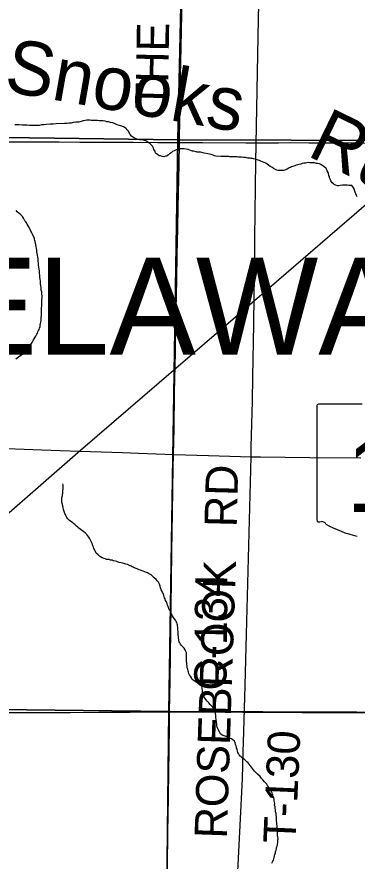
# Model space of a CAD drawing. Extents: x 2.4 to 73.1, y 4.5 to 25.6.
# Drawn here: x 44.45 to 44.749, y 22.992 to 23.734 of the extents above; entities that cross this region are included whole.
import ezdxf

# ---------------------------------------------------------------- set-up
doc = ezdxf.new("R2010")
doc.units = 0
for name, color, linetype in [('GM_X_County_Road', 7, 'Continuous'), ('GM_X_County_Road_Text', 7, 'Continuous'), ('GM_X_Minor_River', 7, 'Continuous'), ('GM_X_Minor_River_Text', 7, 'Continuous'), ('GM_X_Rail_Line', 7, 'Continuous'), ('GM_X_Section', 7, 'Continuous'), ('GM_X_State_Route', 7, 'Continuous'), ('GM_X_State_Shield', 7, 'Continuous'), ('GM_X_Township_Road', 7, 'Continuous'), ('GM_X_Township_Road_Text', 7, 'Continuous'), ('GM_X_Township_Text', 7, 'Continuous')]:
    doc.layers.add(name, color=color, linetype=linetype)

msp = doc.modelspace()

# ---------------------------------------------------------------- linework, layer by layer
at = {"layer": 'GM_X_County_Road'}
for points in [[(44.59297, 23.62367), (44.59378, 23.66968), (44.59449, 23.7076), (44.59537, 23.75142), (44.59592, 23.77628), (44.59642, 23.80208), (44.59692, 23.82787), (44.59762, 23.86766), (44.59775, 23.87542)], [(44.5844, 23.12277), (44.58487, 23.15034), (44.58544, 23.19417), (44.58609, 23.23831), (44.58641, 23.26348), (44.58692, 23.29829), (44.58765, 23.33776), (44.58828, 23.37195), (44.58874, 23.40365), (44.58942, 23.43939), (44.58999, 23.46643), (44.59045, 23.4888), (44.59073, 23.50372), (44.59105, 23.52454), (44.59161, 23.54824), (44.59203, 23.5665), (44.59247, 23.59167), (44.59264, 23.60411), (44.59297, 23.62367)], [(44.57799, 22.72511), (44.57815, 22.7333), (44.57841, 22.76003), (44.57868, 22.78488), (44.57901, 22.81501), (44.5795, 22.84111), (44.5798, 22.86194), (44.58017, 22.87467), (44.58038, 22.88866), (44.58097, 22.91943), (44.58134, 22.94119), (44.58175, 22.962), (44.58209, 22.97661), (44.58281, 23.01017), (44.5829, 23.01826), (44.58317, 23.03037), (44.58345, 23.04871), (44.58368, 23.06923), (44.58417, 23.10932), (44.5844, 23.12277)]]:
    msp.add_lwpolyline(points, dxfattribs=at)
at = {"layer": 'GM_X_Minor_River'}
for points in [[(44.61054, 23.61512), (44.60864, 23.61534), (44.60769, 23.61554), (44.60656, 23.61575), (44.60542, 23.61596), (44.60447, 23.61616), (44.60353, 23.61637), (44.6022, 23.61696), (44.60069, 23.61755), (44.59899, 23.61796), (44.59728, 23.61818), (44.59614, 23.6182), (44.59481, 23.61822), (44.59347, 23.61824), (44.59233, 23.61788), (44.59137, 23.6177), (44.59003, 23.61715), (44.5885, 23.61642), (44.58697, 23.61568), (44.58562, 23.61456), (44.58427, 23.61364), (44.58312, 23.6127), (44.58158, 23.61178), (44.58063, 23.6116), (44.57929, 23.61125), (44.57777, 23.61127), (44.57645, 23.61186), (44.57512, 23.61207), (44.57361, 23.61305), (44.57211, 23.6144), (44.57157, 23.61612), (44.57045, 23.61765), (44.57028, 23.6188), (44.56936, 23.62052), (44.56842, 23.6213), (44.5673, 23.62245), (44.56598, 23.62342), (44.56448, 23.62459), (44.56354, 23.62517), (44.5624, 23.62557), (44.56051, 23.62598), (44.55918, 23.626), (44.55785, 23.62621), (44.55633, 23.62643), (44.55482, 23.62702), (44.55369, 23.62761), (44.55274, 23.62819), (44.5518, 23.62859), (44.55086, 23.62936), (44.54974, 23.63071), (44.54789, 23.63397), (44.54715, 23.63493), (44.54621, 23.6359), (44.54527, 23.63667), (44.54377, 23.63764), (44.54244, 23.63804), (44.54111, 23.63826), (44.54017, 23.63865), (44.53828, 23.63925), (44.53639, 23.64023), (44.53431, 23.64102), (44.53242, 23.64143), (44.53071, 23.64184), (44.52919, 23.64205), (44.52768, 23.64246), (44.52597, 23.64268), (44.52426, 23.64289), (44.52255, 23.64292), (44.52103, 23.64313), (44.51913, 23.64316), (44.51818, 23.64318), (44.51723, 23.6432), (44.51533, 23.64323), (44.51419, 23.64324), (44.51286, 23.64326), (44.51153, 23.64329), (44.51, 23.64312), (44.50847, 23.64276), (44.50656, 23.64223), (44.50465, 23.64169), (44.5018, 23.64154), (44.4997, 23.6412), (44.49779, 23.64085), (44.49608, 23.64068), (44.49417, 23.64052), (44.49208, 23.64037), (44.48466, 23.64029), (44.48199, 23.63996), (44.47933, 23.63981), (44.47609, 23.63948), (44.47381, 23.63933), (44.47171, 23.63917), (44.46961, 23.63882), (44.46733, 23.63867), (44.46524, 23.6387), (44.46333, 23.63873), (44.46124, 23.63877), (44.45916, 23.63899), (44.45687, 23.63903), (44.45459, 23.63906), (44.45193, 23.6393)], [(44.45193, 23.6393), (44.44813, 23.63936)], [(44.73446, 23.58599), (44.73331, 23.58562), (44.73198, 23.58565), (44.73047, 23.58624), (44.72952, 23.58663), (44.72858, 23.58722), (44.72726, 23.58819), (44.72615, 23.58992), (44.72579, 23.59087), (44.72506, 23.59278), (44.72488, 23.59374), (44.72452, 23.59469), (44.72416, 23.59641), (44.7238, 23.59736), (44.72306, 23.5987), (44.72269, 23.59966), (44.72195, 23.60081), (44.71989, 23.60255), (44.71857, 23.60352), (44.71744, 23.6043), (44.71612, 23.60489), (44.71441, 23.60511), (44.71346, 23.60531), (44.71176, 23.60572), (44.71062, 23.60593), (44.70948, 23.60595), (44.70777, 23.60597), (44.70644, 23.606), (44.7051, 23.60583), (44.70377, 23.60566), (44.70244, 23.60549), (44.7011, 23.60513), (44.69976, 23.60477), (44.69843, 23.60441), (44.69728, 23.60405), (44.69575, 23.6037), (44.6946, 23.60333), (44.69365, 23.60297), (44.69269, 23.6026), (44.69154, 23.60224), (44.69058, 23.60169), (44.68963, 23.60132), (44.68867, 23.60077), (44.68771, 23.60021), (44.68675, 23.59985), (44.68579, 23.59948), (44.68446, 23.59913), (44.68332, 23.59914), (44.68179, 23.59898), (44.68084, 23.59899), (44.67989, 23.5992), (44.67857, 23.59941), (44.67687, 23.6002), (44.67574, 23.60097), (44.67442, 23.60195), (44.67272, 23.60273), (44.67141, 23.6037), (44.67009, 23.60467), (44.66896, 23.60545), (44.66764, 23.60604), (44.66613, 23.60664), (44.66462, 23.60723), (44.6633, 23.60782), (44.66235, 23.60822), (44.6614, 23.60842), (44.65989, 23.60901), (44.65819, 23.60942), (44.65724, 23.60963), (44.6561, 23.60964), (44.65515, 23.60985), (44.65401, 23.61006), (44.65306, 23.61007), (44.65192, 23.61028), (44.65098, 23.61049), (44.64927, 23.61051), (44.64756, 23.61073), (44.64623, 23.61094), (44.6449, 23.61096), (44.64376, 23.61098), (44.64262, 23.611), (44.64148, 23.61121), (44.64053, 23.61122), (44.6392, 23.61124), (44.63824, 23.61107), (44.63729, 23.61108), (44.63634, 23.61129), (44.63539, 23.6113), (44.63444, 23.61132), (44.6333, 23.61134), (44.63235, 23.61135), (44.63045, 23.61138), (44.62931, 23.6114), (44.62513, 23.61185), (44.62399, 23.61205), (44.62267, 23.61246), (44.62097, 23.61305), (44.61794, 23.61386), (44.61491, 23.61448), (44.61282, 23.61489), (44.61149, 23.6151), (44.61054, 23.61512)], [(44.74932, 23.57606), (44.74877, 23.57721), (44.74767, 23.58008), (44.74731, 23.58103), (44.74676, 23.58256), (44.7464, 23.58352), (44.74584, 23.58448), (44.74453, 23.58583), (44.74206, 23.58586), (44.74054, 23.58608), (44.73941, 23.58629), (44.73846, 23.5863), (44.73732, 23.58632), (44.73636, 23.58615), (44.73446, 23.58599)], [(44.4718, 23.47544), (44.47182, 23.47658), (44.47183, 23.47753), (44.47166, 23.47867), (44.47187, 23.47962), (44.47188, 23.48057), (44.4719, 23.48152), (44.47192, 23.48304), (44.47194, 23.48418), (44.47196, 23.48551), (44.47218, 23.48702), (44.47219, 23.48797), (44.47221, 23.48892), (44.47204, 23.49025), (44.47187, 23.49139), (44.47188, 23.49234), (44.47152, 23.49387), (44.47136, 23.49577), (44.47101, 23.49749), (44.47085, 23.49958), (44.4707, 23.50167), (44.47054, 23.50357), (44.47037, 23.50509), (44.47021, 23.50699), (44.47005, 23.5089), (44.46989, 23.5108), (44.46954, 23.51232), (44.46937, 23.51403), (44.46921, 23.51575), (44.46905, 23.51765), (44.46889, 23.51936), (44.46873, 23.52126), (44.46838, 23.52298), (44.46821, 23.5245), (44.46786, 23.52602), (44.46769, 23.52755), (44.46753, 23.52926), (44.46717, 23.5304), (44.467, 23.53211), (44.46665, 23.53383), (44.46629, 23.53516), (44.46612, 23.5365), (44.46576, 23.53764), (44.46559, 23.53859), (44.46541, 23.53955), (44.46505, 23.5405), (44.46357, 23.54356), (44.46302, 23.54471), (44.46247, 23.54586), (44.46173, 23.5472), (44.46081, 23.54892), (44.45988, 23.55046), (44.45914, 23.5518), (44.4584, 23.55295), (44.45784, 23.55391), (44.45691, 23.55487), (44.45636, 23.55602), (44.4558, 23.55717), (44.45487, 23.55852), (44.45319, 23.56025), (44.45169, 23.5616), (44.45038, 23.56276), (44.44945, 23.56392)], [(44.44925, 23.43326), (44.45253, 23.43605), (44.4558, 23.43809), (44.45771, 23.4392), (44.45868, 23.43995), (44.45984, 23.44126), (44.46043, 23.44239), (44.4616, 23.44446), (44.46239, 23.44615), (44.46337, 23.44785), (44.46435, 23.44954), (44.46532, 23.45105), (44.4661, 23.45236), (44.46669, 23.45349), (44.46748, 23.45519), (44.46807, 23.45613), (44.46846, 23.45726), (44.46905, 23.4582), (44.46964, 23.45933), (44.47004, 23.46047), (44.47044, 23.46198), (44.47065, 23.46293), (44.47087, 23.46463), (44.47107, 23.46577), (44.47129, 23.46747), (44.47151, 23.46899), (44.47174, 23.47202), (44.47176, 23.47297), (44.47178, 23.47411), (44.4718, 23.47544)], [(44.57356, 23.23824), (44.57243, 23.2394), (44.57093, 23.24075), (44.56943, 23.24211), (44.56812, 23.24346), (44.56699, 23.24404), (44.56586, 23.24463), (44.56492, 23.24503), (44.56397, 23.24542), (44.56246, 23.24602), (44.56114, 23.24661), (44.56019, 23.24681), (44.55868, 23.2476), (44.55754, 23.2478), (44.55584, 23.24859), (44.55414, 23.24938), (44.55245, 23.25016), (44.5515, 23.25056), (44.55056, 23.25095), (44.54961, 23.25135), (44.54848, 23.25175), (44.54734, 23.25234), (44.54602, 23.25274), (44.54507, 23.25313), (44.54413, 23.25334), (44.54318, 23.25354), (44.54185, 23.25394), (44.54015, 23.25435), (44.53901, 23.25456), (44.53788, 23.25496), (44.53674, 23.25535), (44.53485, 23.25576), (44.53371, 23.25616), (44.53238, 23.25637), (44.53125, 23.25677), (44.53011, 23.25679), (44.52897, 23.257), (44.52765, 23.25759), (44.525, 23.2582), (44.52368, 23.25917), (44.52274, 23.25976), (44.52143, 23.26092), (44.51993, 23.26246), (44.51826, 23.26553), (44.51771, 23.26668), (44.51735, 23.26763), (44.51699, 23.26897), (44.51644, 23.2703), (44.51608, 23.27164), (44.51553, 23.27279), (44.51478, 23.27375), (44.51423, 23.27509), (44.5133, 23.27644), (44.51237, 23.27778), (44.51144, 23.27893), (44.51051, 23.2799), (44.50882, 23.28126), (44.50788, 23.28203), (44.50675, 23.28281), (44.50562, 23.28359), (44.50449, 23.28436), (44.50355, 23.28533), (44.50243, 23.2863), (44.50131, 23.28745), (44.49999, 23.28843), (44.49886, 23.28939), (44.49755, 23.29036), (44.49642, 23.29114), (44.49492, 23.2925), (44.49399, 23.29384), (44.49307, 23.29557), (44.4927, 23.29652), (44.49215, 23.29748), (44.4916, 23.29901), (44.49106, 23.30092), (44.49071, 23.30263), (44.49035, 23.30397), (44.48964, 23.30721), (44.48947, 23.30873), (44.48949, 23.30987), (44.4897, 23.31139), (44.49011, 23.31328), (44.49013, 23.31423), (44.49033, 23.31518), (44.49035, 23.31651), (44.49056, 23.31764), (44.49078, 23.31916), (44.49081, 23.32106), (44.49063, 23.3222), (44.49047, 23.32353), (44.49047, 23.32353), (44.49046, 23.32334)], [(44.6261, 23.10935), (44.62594, 23.11087), (44.62577, 23.11239), (44.6256, 23.11335), (44.62561, 23.1143), (44.62544, 23.11525), (44.62526, 23.1162), (44.6251, 23.11791), (44.62494, 23.11982), (44.62477, 23.12134), (44.6246, 23.12248), (44.62442, 23.12344), (44.62369, 23.12535), (44.62239, 23.12689), (44.62108, 23.12824), (44.62014, 23.12939), (44.61883, 23.13074), (44.61753, 23.13228), (44.61622, 23.13364), (44.61566, 23.13459), (44.61455, 23.13632), (44.61381, 23.13785), (44.61345, 23.13881), (44.61329, 23.14071), (44.61331, 23.14204), (44.61313, 23.143), (44.61296, 23.14395), (44.61278, 23.14509), (44.61147, 23.14644), (44.60978, 23.14761), (44.60865, 23.14839), (44.60734, 23.14936), (44.60583, 23.15014), (44.60432, 23.1513), (44.60359, 23.15284), (44.60266, 23.15418), (44.60192, 23.15552), (44.60136, 23.15648), (44.601, 23.15782), (44.60064, 23.15877), (44.60029, 23.16049), (44.59992, 23.16163), (44.59976, 23.16316), (44.59959, 23.16449), (44.59942, 23.16582), (44.59925, 23.16696), (44.59927, 23.16829), (44.5993, 23.17), (44.59932, 23.1719), (44.59934, 23.17285), (44.59918, 23.17475), (44.59845, 23.17648), (44.59808, 23.17743), (44.59715, 23.17878), (44.59603, 23.17994), (44.59491, 23.18109), (44.59397, 23.18225), (44.59323, 23.18359), (44.59287, 23.18455), (44.59216, 23.18779), (44.59218, 23.18912), (44.59201, 23.19045), (44.59184, 23.19159), (44.59187, 23.19349), (44.5917, 23.19482), (44.59172, 23.19615), (44.59155, 23.1973), (44.59138, 23.19844), (44.5912, 23.19939), (44.59103, 23.20034), (44.59066, 23.2013), (44.5901, 23.20226), (44.58955, 23.20341), (44.58844, 23.20495), (44.58788, 23.2059), (44.58695, 23.20744), (44.58603, 23.20916), (44.58547, 23.21012), (44.58511, 23.21127), (44.58437, 23.21242), (44.58381, 23.21338), (44.58345, 23.21452), (44.58309, 23.21548), (44.58253, 23.21663), (44.58217, 23.21777), (44.58181, 23.21873), (44.58125, 23.21988), (44.58089, 23.22083), (44.58053, 23.22217), (44.57997, 23.22313), (44.57961, 23.22408), (44.57925, 23.22523), (44.57889, 23.22676), (44.57815, 23.22772), (44.57778, 23.22867), (44.57704, 23.2302), (44.5765, 23.23192), (44.57595, 23.23345), (44.57541, 23.23517), (44.57468, 23.23689), (44.57356, 23.23824)], [(44.67424, 22.98983), (44.67522, 22.99153), (44.67561, 22.99247), (44.67601, 22.99342), (44.67622, 22.99474), (44.67662, 22.99607), (44.67702, 22.99739), (44.67742, 22.99871), (44.67763, 22.99985), (44.67803, 23.00117), (44.67824, 23.00231), (44.67845, 23.00345), (44.67885, 23.00458), (44.67947, 23.0078), (44.67968, 23.00913), (44.6797, 23.01027), (44.67971, 23.01122), (44.67955, 23.01274), (44.67937, 23.01388), (44.67939, 23.01502), (44.67922, 23.01617), (44.67924, 23.0175), (44.67907, 23.01902), (44.67891, 23.02073), (44.67894, 23.02244), (44.67877, 23.02396), (44.6786, 23.0253), (44.67844, 23.02682), (44.67846, 23.02853), (44.6783, 23.03005), (44.67813, 23.03176), (44.67797, 23.03329), (44.67761, 23.035), (44.67745, 23.03652), (44.67728, 23.03786), (44.67711, 23.03938), (44.67675, 23.04071), (44.67678, 23.04223), (44.6766, 23.04338), (44.67643, 23.04452), (44.67626, 23.04547), (44.67591, 23.04738), (44.67554, 23.04833), (44.67518, 23.04948), (44.67481, 23.05044), (44.67445, 23.05158), (44.6739, 23.05273), (44.67334, 23.05369), (44.67279, 23.05465), (44.67204, 23.05561), (44.67149, 23.05695), (44.67056, 23.05791), (44.66982, 23.05907), (44.66888, 23.06022), (44.66795, 23.06137), (44.66645, 23.06292), (44.66514, 23.06427), (44.66403, 23.06581), (44.66159, 23.06794), (44.66009, 23.06948), (44.65916, 23.07063), (44.65822, 23.07179), (44.65729, 23.07294), (44.65636, 23.07429), (44.65524, 23.07564), (44.65431, 23.07679), (44.65357, 23.07794), (44.65244, 23.07891), (44.6515, 23.07969), (44.65057, 23.08065), (44.64944, 23.08143), (44.64831, 23.0824), (44.64737, 23.08317), (44.64643, 23.08395), (44.64569, 23.08491), (44.64495, 23.08606), (44.64439, 23.08721), (44.64403, 23.08836), (44.64367, 23.08988), (44.64331, 23.09084), (44.64313, 23.09179), (44.64277, 23.09294), (44.64241, 23.09408), (44.64205, 23.09561), (44.64132, 23.09714), (44.64, 23.0983), (44.63868, 23.09908), (44.63774, 23.09947), (44.63604, 23.10026), (44.6351, 23.10066), (44.63415, 23.10105), (44.63321, 23.10145), (44.63226, 23.10165), (44.63056, 23.10244), (44.62924, 23.10341), (44.6285, 23.10456), (44.62665, 23.10782), (44.6261, 23.10935)]]:
    msp.add_lwpolyline(points, dxfattribs=at)
at = {"layer": 'GM_X_Rail_Line'}
msp.add_lwpolyline([(44.25279, 22.99625), (44.25498, 23.0348), (44.25803, 23.06783), (44.26715, 23.10087), (44.27758, 23.12043), (44.29583, 23.15563), (44.31538, 23.18258), (44.3471, 23.21431), (44.40098, 23.26169), (44.50613, 23.35296), (44.6569, 23.48292), (44.79159, 23.59898), (44.81114, 23.61506), (44.82896, 23.63201), (44.85329, 23.66244), (44.87458, 23.69938), (44.89022, 23.7372), (44.89935, 23.77414), (44.90326, 23.82108), (44.90369, 23.8489), (44.9076, 24.16793), (44.90847, 24.34745), (44.91499, 24.84946), (44.91547, 24.90511)], dxfattribs=at)
at = {"layer": 'GM_X_Section'}
for points in [[(44.60282, 24.12385), (44.59161, 23.62605), (44.1136, 23.63244), (44.10241, 24.12867)], [(45.09554, 24.12567), (45.09066, 23.62471), (44.59161, 23.62605), (44.60282, 24.12385)], [(44.59161, 23.62605), (44.5837, 23.12325), (44.10795, 23.12864), (44.1136, 23.63244)], [(44.59161, 23.62605), (45.09066, 23.62471), (45.07948, 23.12142), (44.5837, 23.12325)], [(44.5837, 23.12325), (44.57812, 22.62268), (44.09218, 22.62982), (44.10795, 23.12864)], [(45.07948, 23.12142), (45.07479, 22.6197), (44.57812, 22.62268), (44.5837, 23.12325)]]:
    msp.add_lwpolyline(points, close=True, dxfattribs=at)
at = {"layer": 'GM_X_State_Route'}
for points in [[(44.40603, 23.35563), (44.4329, 23.35471), (44.46397, 23.35367), (44.48819, 23.35275), (44.50528, 23.35207), (44.54288, 23.35096), (44.55716, 23.35046), (44.58823, 23.34929), (44.61868, 23.34828), (44.64665, 23.34747), (44.656, 23.34725), (44.66436, 23.34706), (44.70757, 23.34659), (44.75264, 23.34642)], [(44.43871, 23.12215), (44.46607, 23.12224), (44.48223, 23.12229), (44.49715, 23.12236), (44.52202, 23.12249), (44.54938, 23.1227), (44.5844, 23.12277), (44.59165, 23.12278), (44.6218, 23.12275), (44.64884, 23.12259), (44.66283, 23.12254), (44.68335, 23.12254), (44.70106, 23.12238), (44.74085, 23.12219), (44.75981, 23.12213)]]:
    msp.add_lwpolyline(points, dxfattribs=at)
at = {"layer": 'GM_X_State_Shield'}
for p, q in [((44.71396, 23.3918), (44.71396, 23.29174)), ((44.75386, 23.39353), (44.71526, 23.39353))]:
    msp.add_line(p, q, dxfattribs=at)
for centre, radius, start, end in [((44.71547, 23.39202), 0.00153, 98.1301, 188.1301), ((44.71548, 23.29152), 0.00154, 171.95839, 258.30661), ((44.71572, 23.30176), 0.01176, 267.33899, 280.60386), ((44.71812, 23.28597), 0.00424, 29.74838, 93.27175), ((44.77165, 23.37587), 0.10096, 240.41292, 257.1985)]:
    msp.add_arc(centre, radius, start, end, dxfattribs=at)
at = {"layer": 'GM_X_Township_Road'}
for points in [[(44.656, 23.34725), (44.65624, 23.35612), (44.65714, 23.39614), (44.65755, 23.41758), (44.65839, 23.46389), (44.65872, 23.48813), (44.6593, 23.52107), (44.65947, 23.53972), (44.66017, 23.60685), (44.66257, 23.73239), (44.66386, 23.78366), (44.66436, 23.81163), (44.66479, 23.85046)], [(44.44079, 23.62424), (44.4641, 23.62429), (44.4871, 23.62422), (44.50544, 23.62404), (44.53155, 23.62394), (44.55238, 23.62397), (44.57414, 23.62384), (44.59297, 23.62367)], [(44.59297, 23.62367), (44.59527, 23.62365), (44.6133, 23.62363), (44.65153, 23.62358), (44.66769, 23.62349), (44.68013, 23.62356), (44.68976, 23.6236), (44.70686, 23.62353), (44.73204, 23.6234), (44.74913, 23.62336), (44.78332, 23.6232), (44.80663, 23.62314), (44.8402, 23.62303), (44.84121, 23.62303)], [(44.6404, 22.84086), (44.63994, 22.8435), (44.63974, 22.84476), (44.63963, 22.84667), (44.64006, 22.86712), (44.64191, 22.93595), (44.64734, 23.04042), (44.64838, 23.06432), (44.64913, 23.08731), (44.64966, 23.10563), (44.65077, 23.14602), (44.65186, 23.19107), (44.656, 23.34725)]]:
    msp.add_lwpolyline(points, dxfattribs=at)

# ---------------------------------------------------------------- texts
at = {"layer": 'GM_X_County_Road_Text'}
for s, rotation, p in [('THE', 88.9485, (44.58267, 23.65296)), ('C-134', 89.44931, (44.63434, 23.14144))]:
    msp.add_text(s, height=0.028409, rotation=rotation, dxfattribs=at).set_placement(p)
at = {"layer": 'GM_X_Minor_River_Text'}
for s, height, rotation, p in [('Snooks', 0.04737, 350.04921, (44.43767, 23.66914)), ('Run', 0.047366, 334.05156, (44.70409, 23.61267))]:
    msp.add_text(s, height=height, rotation=rotation, dxfattribs=at).set_placement(p)
at = {"layer": 'GM_X_State_Shield'}
msp.add_text('18', height=0.065918, dxfattribs=at).set_placement((44.73982, 23.2988))
at = {"layer": 'GM_X_Township_Road_Text'}
for s, rotation, p in [('RD', 88.51837, (44.64338, 23.28505)), ('ROSEBROOK', 88.08714, (44.63463, 23.01108)), ('T-130', 87.47401, (44.69505, 23.00671))]:
    msp.add_text(s, height=0.028409, rotation=rotation, dxfattribs=at).set_placement(p)
at = {"layer": 'GM_X_Township_Text'}
msp.add_text('DELAWARE', height=0.085227, rotation=0.00001, dxfattribs=at).set_placement((44.30978, 23.43704))

doc.saveas('drawing.dxf')
